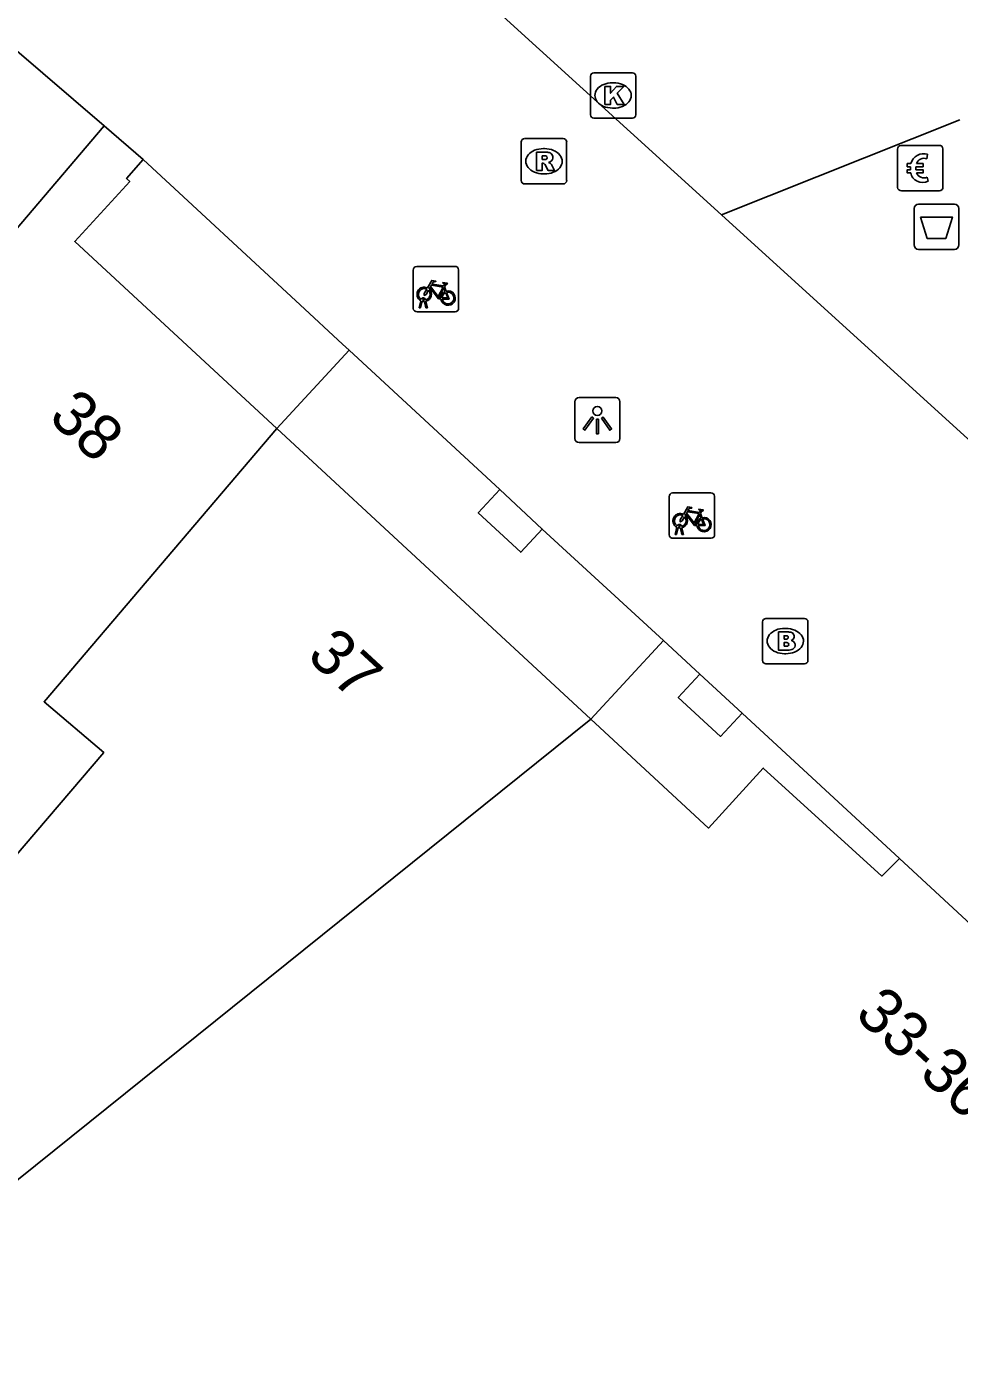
# Model space of a CAD drawing. Extents: x 160379 to 161131, y 383940 to 384849.
# Drawn here: x 160879.22 to 160899.79, y 384618.86 to 384648.22 of the extents above; entities that cross this region are included whole.
import ezdxf

# ---------------------------------------------------------------- set-up
doc = ezdxf.new("R2010")
doc.units = 0
for name, color, linetype in [('IMGEO_Afvalbak', 7, 'Continuous'), ('IMGEO_Betaalautomaat', 7, 'Continuous'), ('IMGEO_Brandkraan', 7, 'Continuous'), ('IMGEO_Fietsenrek', 7, 'Continuous'), ('IMGEO_Kolk', 7, 'Continuous'), ('IMGEO_Lichtpunt', 7, 'Continuous'), ('IMGEO_Pand', 7, 'Continuous'), ('IMGEO_Pand_nummerreeks', 7, 'Continuous'), ('IMGEO_Pand_overbouw', 7, 'Continuous'), ('IMGEO_Rijbaan_lokaal_open', 7, 'Continuous'), ('IMGEO_Rioolput', 7, 'Continuous')]:
    doc.layers.add(name, color=color, linetype=linetype)

msp = doc.modelspace()

# ---------------------------------------------------------------- linework, layer by layer
at = {"layer": 'IMGEO_Afvalbak'}
for p, q in [((160898.794, 384643.404), (160898.794, 384644.204)), ((160898.794, 384644.204), (160898.794, 384643.404)), ((160898.894, 384644.304), (160899.684, 384644.304)), ((160899.684, 384644.304), (160898.894, 384644.304)), ((160899.784, 384644.204), (160899.784, 384643.404)), ((160899.784, 384643.404), (160899.784, 384644.204)), ((160899.684, 384643.304), (160898.894, 384643.304)), ((160898.894, 384643.304), (160899.684, 384643.304))]:
    msp.add_line(p, q, dxfattribs=at)
msp.add_lwpolyline([(160898.937, 384644.018), (160899.641, 384644.018), (160899.492, 384643.548), (160899.086, 384643.548), (160898.937, 384644.018)], dxfattribs=at)
for centre, start, end in [((160898.894, 384644.204), 90, 180), ((160898.894, 384644.204), 90, 180), ((160899.684, 384644.204), 0, 90), ((160899.684, 384644.204), 360, 90), ((160898.894, 384643.404), 180, 270), ((160898.894, 384643.404), 180, 270), ((160899.684, 384643.404), 270, 0), ((160899.684, 384643.404), 270, 0)]:
    msp.add_arc(centre, 0.1, start, end, dxfattribs=at)
at = {"layer": 'IMGEO_Betaalautomaat'}
for p, q in [((160898.431, 384644.673), (160898.431, 384645.514)), ((160898.431, 384645.514), (160898.431, 384644.673)), ((160898.506, 384645.597), (160899.347, 384645.597)), ((160899.347, 384645.597), (160898.506, 384645.597)), ((160899.43, 384645.523), (160899.43, 384644.682)), ((160899.43, 384644.682), (160899.43, 384645.523)), ((160899.093, 384645.402), (160899.076, 384645.302)), ((160898.714, 384645.061), (160898.714, 384645.129)), ((160898.835, 384645.129), (160898.835, 384645.061)), ((160899.08, 384644.896), (160899.102, 384644.809)), ((160899.356, 384644.598), (160898.515, 384644.598)), ((160898.515, 384644.598), (160899.356, 384644.598))]:
    msp.add_line(p, q, dxfattribs=at)
for points in [[(160898.714, 384645.129), (160898.645, 384645.129), (160898.645, 384645.198), (160898.724, 384645.198)], [(160898.719, 384644.992), (160898.645, 384644.992), (160898.645, 384645.061), (160898.714, 384645.061)], [(160898.846, 384645.198), (160898.993, 384645.198), (160898.993, 384645.129), (160898.835, 384645.129)], [(160898.835, 384645.061), (160898.993, 384645.061), (160898.993, 384644.992), (160898.849, 384644.992)]]:
    msp.add_lwpolyline(points, dxfattribs=at)
for centre, radius, start, end in [((160898.509, 384645.52), 0.0779, 92.4484, 184.2845), ((160898.509, 384645.52), 0.0779, 92.4484, 184.2845), ((160899.353, 384645.52), 0.0779, 2.4484, 94.2845), ((160899.353, 384645.52), 0.0779, 2.4484, 94.2845), ((160899.007, 384645.122), 0.293, 73.014, 165.0139), ((160899.013, 384645.135), 0.179, 69.3236, 159.5683), ((160898.98, 384645.047), 0.267, 191.8096, 297.0389), ((160899.013, 384645.062), 0.179, 202.7625, 291.8693), ((160898.509, 384644.676), 0.0779, 182.4484, 274.2845), ((160898.509, 384644.676), 0.0779, 182.4484, 274.2845), ((160899.353, 384644.676), 0.0779, 272.4484, 4.2845), ((160899.353, 384644.676), 0.0779, 272.4484, 4.2845)]:
    msp.add_arc(centre, radius, start, end, dxfattribs=at)
at = {"layer": 'IMGEO_Brandkraan'}
for p, q in [((160895.453, 384634.238), (160895.453, 384635.09)), ((160895.528, 384635.164), (160896.38, 384635.164)), ((160895.941, 384634.944), (160895.966, 384634.944)), ((160896.454, 384635.09), (160896.454, 384634.238)), ((160895.964, 384634.384), (160895.939, 384634.384)), ((160896.38, 384634.164), (160895.528, 384634.164))]:
    msp.add_line(p, q, dxfattribs=at)
for points in [[(160895.453, 384634.238), (160895.453, 384635.09)], [(160895.528, 384635.164), (160896.38, 384635.164)], [(160896.454, 384635.09), (160896.454, 384634.238)], [(160895.801, 384634.864), (160895.801, 384634.464), (160896.014, 384634.464)], [(160896.032, 384634.864), (160895.801, 384634.864)], [(160895.98, 384634.783), (160895.926, 384634.783), (160895.926, 384634.707)], [(160895.926, 384634.707), (160895.979, 384634.707)], [(160895.988, 384634.631), (160895.926, 384634.631), (160895.926, 384634.55)], [(160895.926, 384634.55), (160895.988, 384634.55)], [(160896.38, 384634.164), (160895.528, 384634.164)]]:
    msp.add_lwpolyline(points, dxfattribs=at)
for centre, radius, start, end in [((160895.53, 384635.088), 0.0765, 91.552, 178.448), ((160895.53, 384635.088), 0.0765, 91.552, 178.448), ((160896.378, 384635.088), 0.0765, 1.552, 88.448), ((160896.378, 384635.088), 0.0765, 1.552, 88.448), ((160895.981, 384634.745), 0.0379, 267.8285, 90.9355), ((160896.036, 384634.719), 0.145, 59.4692, 91.5367), ((160896.061, 384634.766), 0.0922, 285.5137, 58.1501), ((160896.066, 384634.574), 0.105, 301.3115, 78.989), ((160895.989, 384634.59), 0.0404, 269.8759, 90.5077), ((160896.02, 384634.715), 0.251, 268.6676, 293.5347), ((160895.53, 384634.24), 0.0765, 181.552, 268.448), ((160895.53, 384634.24), 0.0765, 181.552, 268.448), ((160896.378, 384634.24), 0.0765, 271.552, 358.448), ((160896.378, 384634.24), 0.0765, 271.552, 358.448)]:
    msp.add_arc(centre, radius, start, end, dxfattribs=at)
for centre, major_axis, ratio, start_param, end_param in [((160895.94, 384634.664), (-0.387, 0.002), 0.722429, 4.712389, 7.853982), ((160895.965, 384634.664), (-0.39, 0.002), 0.717154, 1.570796, 4.712389)]:
    msp.add_ellipse(centre, major_axis=major_axis, ratio=ratio, start_param=start_param, end_param=end_param, dxfattribs=at)
at = {"layer": 'IMGEO_Fietsenrek'}
for p, q in [((160887.825, 384642.929), (160888.666, 384642.929)), ((160888.666, 384642.929), (160887.825, 384642.929)), ((160887.75, 384642.004), (160887.75, 384642.845)), ((160887.75, 384642.845), (160887.75, 384642.004)), ((160888.75, 384642.854), (160888.75, 384642.013)), ((160888.75, 384642.013), (160888.75, 384642.854)), ((160888.437, 384642.478), (160888.473, 384642.383)), ((160887.877, 384642.013), (160887.916, 384642.173)), ((160887.911, 384642.013), (160887.877, 384642.013)), ((160887.946, 384642.161), (160887.911, 384642.013)), ((160887.988, 384642.185), (160887.987, 384642.189)), ((160888.029, 384642.013), (160887.995, 384642.155)), ((160888.019, 384642.196), (160888.02, 384642.189)), ((160888.027, 384642.159), (160888.062, 384642.013)), ((160888.062, 384642.013), (160888.029, 384642.013)), ((160888.675, 384641.929), (160887.834, 384641.929)), ((160887.834, 384641.929), (160888.675, 384641.929)), ((160893.47, 384637.932), (160894.311, 384637.932)), ((160894.311, 384637.932), (160893.47, 384637.932)), ((160893.395, 384637.007), (160893.395, 384637.848)), ((160893.395, 384637.848), (160893.395, 384637.007)), ((160894.395, 384637.857), (160894.395, 384637.016)), ((160894.395, 384637.016), (160894.395, 384637.857)), ((160894.082, 384637.481), (160894.118, 384637.386)), ((160893.522, 384637.016), (160893.561, 384637.176)), ((160893.556, 384637.016), (160893.522, 384637.016)), ((160893.591, 384637.164), (160893.556, 384637.016)), ((160893.633, 384637.188), (160893.632, 384637.192)), ((160893.674, 384637.016), (160893.64, 384637.158)), ((160893.664, 384637.199), (160893.665, 384637.192)), ((160893.672, 384637.162), (160893.707, 384637.016)), ((160893.707, 384637.016), (160893.674, 384637.016)), ((160894.32, 384636.932), (160893.479, 384636.932)), ((160893.479, 384636.932), (160894.32, 384636.932))]:
    msp.add_line(p, q, dxfattribs=at)
for points in [[(160888.063, 384642.455), (160888.158, 384642.619), (160888.244, 384642.605), (160888.246, 384642.596), (160888.19, 384642.585), (160888.163, 384642.54), (160888.419, 384642.499)], [(160888.419, 384642.499), (160888.444, 384642.548), (160888.438, 384642.552), (160888.415, 384642.556), (160888.403, 384642.563), (160888.402, 384642.566), (160888.404, 384642.571), (160888.499, 384642.556), (160888.501, 384642.546), (160888.491, 384642.533), (160888.479, 384642.527), (160888.465, 384642.533), (160888.437, 384642.478)], [(160888.084, 384642.403), (160888.032, 384642.313), (160887.992, 384642.288), (160887.993, 384642.335), (160888.048, 384642.429)], [(160888.359, 384642.211), (160888.309, 384642.211), (160888.118, 384642.462), (160888.099, 384642.43)], [(160888.406, 384642.474), (160888.149, 384642.515), (160888.132, 384642.486), (160888.299, 384642.266), (160888.406, 384642.474)], [(160888.454, 384642.376), (160888.424, 384642.453), (160888.315, 384642.235), (160888.358, 384642.235)], [(160888.388, 384642.235), (160888.508, 384642.234), (160888.464, 384642.348)], [(160888.484, 384642.355), (160888.539, 384642.21), (160888.389, 384642.21)], [(160893.708, 384637.458), (160893.803, 384637.622), (160893.889, 384637.608), (160893.891, 384637.599), (160893.835, 384637.588), (160893.808, 384637.543), (160894.064, 384637.502)], [(160893.729, 384637.406), (160893.677, 384637.316), (160893.637, 384637.291), (160893.638, 384637.338), (160893.693, 384637.432)], [(160894.004, 384637.214), (160893.954, 384637.214), (160893.763, 384637.465), (160893.744, 384637.433)], [(160894.051, 384637.477), (160893.794, 384637.518), (160893.777, 384637.489), (160893.944, 384637.269), (160894.051, 384637.477)], [(160894.099, 384637.379), (160894.069, 384637.456), (160893.96, 384637.238), (160894.003, 384637.238)], [(160894.033, 384637.238), (160894.153, 384637.237), (160894.109, 384637.351)], [(160894.129, 384637.358), (160894.184, 384637.213), (160894.034, 384637.213)], [(160894.064, 384637.502), (160894.089, 384637.551), (160894.083, 384637.555), (160894.06, 384637.559), (160894.048, 384637.566), (160894.047, 384637.569), (160894.049, 384637.574), (160894.144, 384637.559), (160894.146, 384637.549), (160894.136, 384637.536), (160894.124, 384637.53), (160894.11, 384637.536), (160894.082, 384637.481)]]:
    msp.add_lwpolyline(points, dxfattribs=at)
for centre, radius, start, end in [((160887.828, 384642.851), 0.0779, 92.4484, 184.2845), ((160887.828, 384642.851), 0.0779, 92.4484, 184.2845), ((160888.672, 384642.851), 0.0779, 2.4484, 94.2845), ((160888.672, 384642.851), 0.0779, 2.4484, 94.2845), ((160887.99, 384642.314), 0.159, 62.6766, 242.1369), ((160887.99, 384642.314), 0.129, 63.3192, 238.903), ((160887.99, 384642.314), 0.129, 283.6043, 43.4302), ((160887.99, 384642.314), 0.159, 283.5766, 46.6042), ((160888.517, 384642.23), 0.159, 113.3408, 178.3217), ((160888.517, 384642.23), 0.159, 187.0065, 105.7708), ((160888.517, 384642.23), 0.129, 113.923, 177.9556), ((160888.517, 384642.23), 0.129, 188.6715, 104.5883), ((160887.828, 384642.007), 0.0779, 182.4484, 274.2845), ((160887.828, 384642.007), 0.0779, 182.4484, 274.2845), ((160887.97, 384642.185), 0.0499, 12.8025, 158.6934), ((160887.99, 384642.314), 0.159, 253.9967, 271.7867), ((160887.97, 384642.185), 0.0174, 12.8025, 163.4502), ((160887.99, 384642.314), 0.129, 253.415, 269.0204), ((160888.672, 384642.007), 0.0779, 272.4484, 4.2845), ((160888.672, 384642.007), 0.0779, 272.4484, 4.2845), ((160893.473, 384637.854), 0.0779, 92.4484, 184.2845), ((160893.473, 384637.854), 0.0779, 92.4484, 184.2845), ((160894.317, 384637.854), 0.0779, 2.4484, 94.2845), ((160894.317, 384637.854), 0.0779, 2.4484, 94.2845), ((160893.635, 384637.317), 0.159, 62.6766, 242.1369), ((160893.635, 384637.317), 0.129, 63.3192, 238.903), ((160893.635, 384637.317), 0.129, 283.6043, 43.4302), ((160893.635, 384637.317), 0.159, 283.5766, 46.6042), ((160894.162, 384637.233), 0.159, 113.3408, 178.3217), ((160894.162, 384637.233), 0.159, 187.0065, 105.7708), ((160894.162, 384637.233), 0.129, 113.923, 177.9556), ((160894.162, 384637.233), 0.129, 188.6715, 104.5883), ((160893.473, 384637.01), 0.0779, 182.4484, 274.2845), ((160893.473, 384637.01), 0.0779, 182.4484, 274.2845), ((160893.615, 384637.188), 0.0499, 12.8025, 158.6934), ((160893.635, 384637.317), 0.159, 253.9967, 271.7867), ((160893.615, 384637.188), 0.0174, 12.8025, 163.4502), ((160893.635, 384637.317), 0.129, 253.415, 269.0204), ((160894.317, 384637.01), 0.0779, 272.4484, 4.2845), ((160894.317, 384637.01), 0.0779, 272.4484, 4.2845)]:
    msp.add_arc(centre, radius, start, end, dxfattribs=at)
at = {"layer": 'IMGEO_Kolk'}
for p, q in [((160891.655, 384646.275), (160891.655, 384647.127)), ((160891.73, 384647.201), (160892.582, 384647.201)), ((160892.143, 384646.981), (160892.168, 384646.981)), ((160892.656, 384647.127), (160892.656, 384646.275)), ((160892.166, 384646.421), (160892.141, 384646.421)), ((160892.582, 384646.201), (160891.73, 384646.201))]:
    msp.add_line(p, q, dxfattribs=at)
for points in [[(160891.655, 384646.275), (160891.655, 384647.127)], [(160891.73, 384647.201), (160892.582, 384647.201)], [(160892.656, 384647.127), (160892.656, 384646.275)], [(160891.976, 384646.901), (160892.099, 384646.901), (160892.099, 384646.75), (160892.229, 384646.901), (160892.393, 384646.901), (160892.247, 384646.75), (160892.4, 384646.501), (160892.248, 384646.501), (160892.163, 384646.665), (160892.099, 384646.598), (160892.099, 384646.501), (160891.976, 384646.501), (160891.976, 384646.901)], [(160892.582, 384646.201), (160891.73, 384646.201)]]:
    msp.add_lwpolyline(points, dxfattribs=at)
for centre, start, end in [((160891.732, 384647.125), 91.552, 178.448), ((160891.732, 384647.125), 91.552, 178.448), ((160892.58, 384647.125), 1.552, 88.448), ((160892.58, 384647.125), 1.552, 88.448), ((160891.732, 384646.277), 181.552, 268.448), ((160891.732, 384646.277), 181.552, 268.448), ((160892.58, 384646.277), 271.552, 358.448), ((160892.58, 384646.277), 271.552, 358.448)]:
    msp.add_arc(centre, 0.0765, start, end, dxfattribs=at)
for centre, major_axis, ratio, start_param, end_param in [((160892.142, 384646.701), (-0.387, 0.002), 0.722429, 4.712389, 7.853982), ((160892.167, 384646.701), (-0.39, 0.002), 0.717154, 1.570796, 4.712389)]:
    msp.add_ellipse(centre, major_axis=major_axis, ratio=ratio, start_param=start_param, end_param=end_param, dxfattribs=at)
at = {"layer": 'IMGEO_Lichtpunt'}
for p, q in [((160891.311, 384639.943), (160891.311, 384639.136)), ((160891.311, 384639.943), (160891.311, 384639.136)), ((160892.213, 384640.038), (160891.405, 384640.038)), ((160892.213, 384640.038), (160891.405, 384640.038)), ((160892.307, 384639.136), (160892.307, 384639.943)), ((160892.307, 384639.136), (160892.307, 384639.943)), ((160891.405, 384639.042), (160892.213, 384639.042)), ((160891.405, 384639.042), (160892.213, 384639.042))]:
    msp.add_line(p, q, dxfattribs=at)
for points in [[(160891.685, 384639.607), (160891.724, 384639.579), (160891.536, 384639.317), (160891.498, 384639.344), (160891.685, 384639.607)], [(160891.787, 384639.559), (160891.834, 384639.559), (160891.834, 384639.237), (160891.787, 384639.237), (160891.787, 384639.559)], [(160891.897, 384639.579), (160891.935, 384639.606), (160892.122, 384639.344), (160892.083, 384639.316), (160891.897, 384639.579)]]:
    msp.add_lwpolyline(points, dxfattribs=at)
msp.add_circle((160891.81, 384639.741), 0.0994, dxfattribs=at)
for centre, start, end in [((160891.405, 384639.943), 90, 180), ((160891.405, 384639.943), 90, 180), ((160892.213, 384639.943), 0, 90), ((160892.213, 384639.943), 0, 90), ((160891.405, 384639.136), 180, 270), ((160891.405, 384639.136), 180, 270), ((160892.213, 384639.136), 270, 0), ((160892.213, 384639.136), 270, 360)]:
    msp.add_arc(centre, 0.0946, start, end, dxfattribs=at)
at = {"layer": 'IMGEO_Pand'}
for points in [[(160869.816, 384634.359), (160875.708, 384639.89), (160880.934, 384646.031)], [(160880.934, 384646.031), (160881.795, 384645.29)], [(160884.739, 384639.354), (160880.283, 384643.479), (160881.497, 384644.8), (160881.427, 384644.867), (160881.795, 384645.29)], [(160884.739, 384639.354), (160879.608, 384633.326), (160880.925, 384632.205), (160878.701, 384629.592), (160877.172, 384630.894), (160876.632, 384630.26), (160875.375, 384631.331), (160873.471, 384629.096), (160846.06, 384604.066)], [(160891.665, 384632.943), (160884.739, 384639.354)], [(160889.658, 384638.006), (160889.182, 384637.493), (160890.118, 384636.622), (160890.595, 384637.135)], [(160889.658, 384638.006), (160890.595, 384637.135)], [(160894.069, 384633.936), (160893.593, 384633.422), (160894.523, 384632.562), (160894.999, 384633.076)], [(160894.999, 384633.076), (160894.069, 384633.936)], [(160891.665, 384632.943), (160850.198, 384599.61)], [(160898.47, 384629.867), (160898.084, 384629.478), (160895.469, 384631.861), (160894.263, 384630.538), (160891.665, 384632.943)], [(160908.156, 384620.792), (160908.214, 384620.855), (160898.47, 384629.867)]]:
    msp.add_lwpolyline(points, dxfattribs=at)
at = {"layer": 'IMGEO_Pand_overbouw'}
for points in [[(160867.764, 384636.568), (160869.816, 384634.359), (160875.708, 384639.89), (160880.934, 384646.031), (160878.907, 384647.773), (160876.058, 384644.647)], [(160884.739, 384639.354), (160886.336, 384641.08), (160886.19, 384641.215), (160885.255, 384642.079), (160881.795, 384645.29), (160881.427, 384644.867), (160881.497, 384644.8), (160880.283, 384643.479)], [(160889.658, 384638.006), (160886.336, 384641.08), (160884.739, 384639.354), (160891.665, 384632.943), (160893.268, 384634.674), (160890.595, 384637.135), (160890.118, 384636.622), (160889.182, 384637.493)], [(160894.999, 384633.076), (160894.523, 384632.562), (160893.593, 384633.422), (160894.069, 384633.936), (160893.268, 384634.674), (160891.665, 384632.943), (160894.263, 384630.538), (160895.469, 384631.861), (160898.084, 384629.478), (160898.47, 384629.867)]]:
    msp.add_lwpolyline(points, close=True, dxfattribs=at)
at = {"layer": 'IMGEO_Rijbaan_lokaal_open'}
for points in [[(160889.486, 384648.665), (160894.548, 384644.064)], [(160880.934, 384646.031), (160878.907, 384647.773)], [(160899.802, 384646.159), (160894.548, 384644.064)], [(160881.795, 384645.29), (160885.255, 384642.079), (160886.19, 384641.215), (160886.336, 384641.08), (160889.658, 384638.006)], [(160894.548, 384644.064), (160902.728, 384636.626)], [(160890.595, 384637.135), (160893.268, 384634.674), (160894.069, 384633.936)], [(160894.999, 384633.076), (160898.47, 384629.867)]]:
    msp.add_lwpolyline(points, dxfattribs=at)
at = {"layer": 'IMGEO_Rioolput'}
for p, q in [((160890.131, 384644.822), (160890.131, 384645.674)), ((160890.206, 384645.748), (160891.058, 384645.748)), ((160890.619, 384645.528), (160890.644, 384645.528)), ((160891.132, 384645.674), (160891.132, 384644.822)), ((160890.642, 384644.968), (160890.617, 384644.968)), ((160891.058, 384644.748), (160890.206, 384644.748))]:
    msp.add_line(p, q, dxfattribs=at)
for points in [[(160890.131, 384644.822), (160890.131, 384645.674)], [(160890.206, 384645.748), (160891.058, 384645.748)], [(160891.132, 384645.674), (160891.132, 384644.822)], [(160890.72, 384645.446), (160890.468, 384645.448), (160890.468, 384645.048)], [(160890.468, 384645.048), (160890.592, 384645.048), (160890.592, 384645.21), (160890.603, 384645.21)], [(160890.646, 384645.367), (160890.592, 384645.367), (160890.592, 384645.286)], [(160890.592, 384645.286), (160890.644, 384645.286)], [(160890.65, 384645.181), (160890.721, 384645.048), (160890.861, 384645.048), (160890.796, 384645.174)], [(160891.058, 384644.748), (160890.206, 384644.748)]]:
    msp.add_lwpolyline(points, dxfattribs=at)
for centre, radius, start, end in [((160890.208, 384645.672), 0.0765, 91.552, 178.448), ((160890.208, 384645.672), 0.0765, 91.552, 178.448), ((160891.056, 384645.672), 0.0765, 1.552, 88.448), ((160891.056, 384645.672), 0.0765, 1.552, 88.448), ((160890.602, 384645.157), 0.0533, 26.0293, 88.6989), ((160890.628, 384645.475), 0.19, 274.7715, 282.9687), ((160890.652, 384645.271), 0.0964, 77.0061, 93.1865), ((160890.666, 384645.328), 0.0378, 276.6634, 79.6772), ((160890.719, 384645.336), 0.109, 350.3612, 89.416), ((160890.717, 384645.336), 0.112, 277.5842, 350.9817), ((160890.701, 384645.121), 0.108, 29.5134, 73.7905), ((160890.208, 384644.824), 0.0765, 181.552, 268.448), ((160890.208, 384644.824), 0.0765, 181.552, 268.448), ((160891.056, 384644.824), 0.0765, 271.552, 358.448), ((160891.056, 384644.824), 0.0765, 271.552, 358.448)]:
    msp.add_arc(centre, radius, start, end, dxfattribs=at)
for centre, major_axis, ratio, start_param, end_param in [((160890.618, 384645.248), (-0.387, 0.002), 0.722429, 4.712389, 7.853982), ((160890.643, 384645.248), (-0.39, 0.002), 0.717154, 1.570796, 4.712389)]:
    msp.add_ellipse(centre, major_axis=major_axis, ratio=ratio, start_param=start_param, end_param=end_param, dxfattribs=at)

# ---------------------------------------------------------------- texts
at = {"layer": 'IMGEO_Pand_nummerreeks'}
for s, rotation, p in [('38', 317.2212, (160879.676, 384639.566)), ('37', 317.2919, (160885.373, 384634.301)), ('33-36B', 317.1771, (160897.458, 384626.392))]:
    msp.add_text(s, height=1, rotation=rotation, dxfattribs=at).set_placement(p)

doc.saveas('drawing.dxf')
